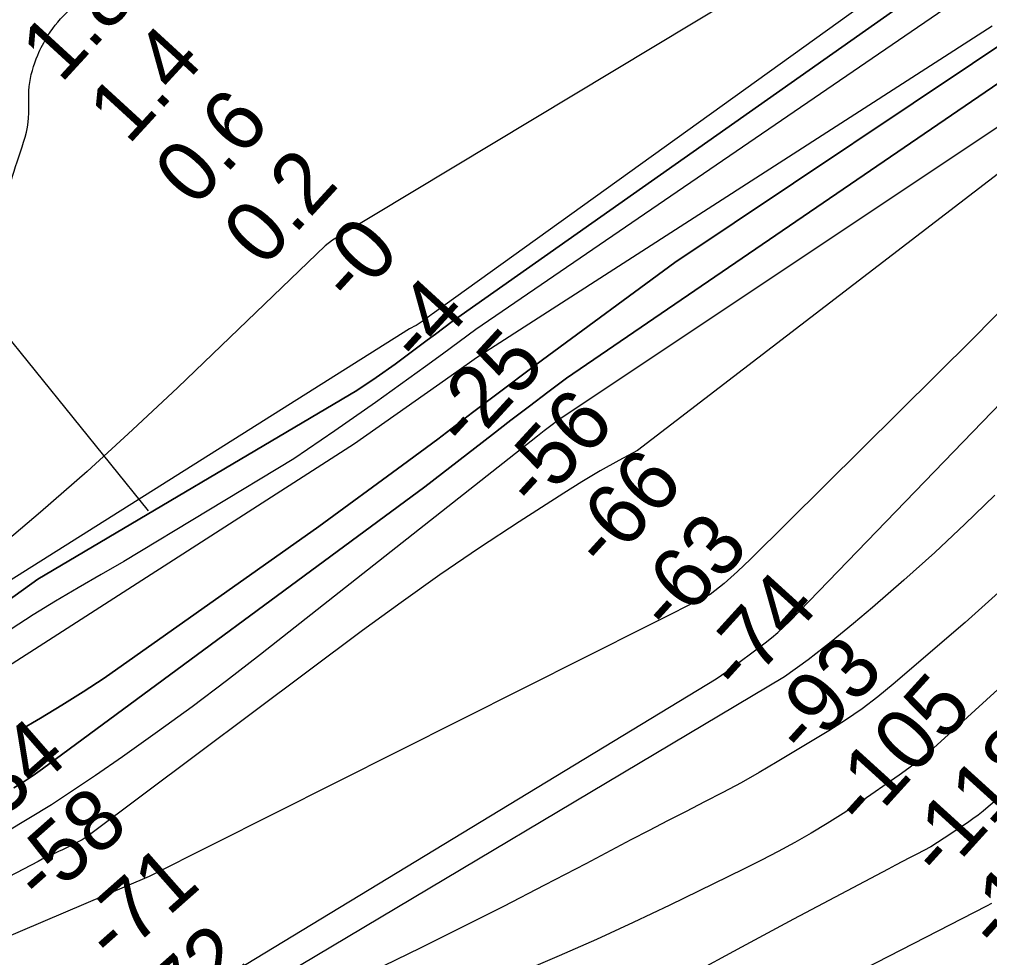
# Model space of a CAD drawing. Extents: x 3855477 to 3893699, y 299188 to 325115.
# Drawn here: x 3872399 to 3873461, y 312474 to 313502 of the extents above; entities that cross this region are included whole.
import ezdxf

# ---------------------------------------------------------------- set-up
doc = ezdxf.new("R2010")
doc.units = 0
for name, color, linetype in [('V-RIVR-EDGE', 7, 'Continuous'), ('V-RIVR-RANG', 7, 'Continuous'), ('V-TOPO-DPTH', 7, 'Continuous'), ('V-TOPO-MAJR', 7, 'Continuous'), ('V-TOPO-MINR', 7, 'Continuous'), ('V-TOPO-WATR', 7, 'Continuous')]:
    doc.layers.add(name, color=color, linetype=linetype)

msp = doc.modelspace()

# ---------------------------------------------------------------- linework, layer by layer
at = {"layer": 'V-RIVR-EDGE'}
for points in [[(3870972.1, 312666.3), (3870993.8, 312672.1), (3871022.5, 312690), (3871060.4, 312706.6), (3871102.3, 312719.3), (3871147, 312724.7), (3871191.2, 312718.7), (3871232.6, 312709.4), (3871259.3, 312700.6), (3871295.9, 312688.9), (3871335.8, 312680.4), (3871370, 312678.4), (3871443.4, 312681.4), (3871511.9, 312689.2), (3871574.1, 312695.8), (3871592.9, 312698.9), (3871623.2, 312703.6), (3871656.7, 312711.5), (3871689.8, 312725.4), (3871735.7, 312752.4), (3871757.6, 312771.5), (3871778, 312783), (3871812.7, 312794.4), (3871835.4, 312804.7), (3871868.2, 312821.8), (3871906.9, 312843.6), (3871977.9, 312885.7), (3872043, 312925), (3872065.3, 312942.1), (3872139.2, 312992.9), (3872194.3, 313036.2), (3872219.5, 313060.5), (3872287, 313132.8), (3872320.2, 313174.2), (3872350.6, 313224.3), (3872369.8, 313262.5), (3872396.3, 313345.8), (3872408.4, 313389.2), (3872409.7, 313428.2), (3872418.9, 313462.5), (3872430.1, 313484), (3872453.7, 313511.8), (3872520.4, 313558.7), (3872545.5, 313579.7), (3872572.7, 313590), (3872600.6, 313599.5), (3872632.1, 313615.4), (3872649.3, 313622.1), (3872670.8, 313631.2), (3872686.8, 313633.2), (3872707.5, 313632.3), (3872752.9, 313645.4), (3872779.7, 313650.1), (3872801.2, 313649.6), (3872820.7, 313647.6), (3872846.2, 313648.7), (3872863.4, 313655.1), (3872888.1, 313659.8), (3872904, 313660.5)], [(3863207.1, 312832.2), (3863229.9, 312820.5), (3863243.5, 312811.8), (3863252.2, 312800.6), (3863256, 312790.4), (3863258, 312782.1), (3863257.5, 312769.5), (3863258.4, 312767), (3863259.9, 312761.2), (3863272.5, 312752), (3863294.8, 312738.3), (3863304.9, 312730.5), (3863319.5, 312720.3), (3863340.8, 312706.1), (3863352, 312701.7), (3863367, 312691), (3863378.2, 312682.7), (3863401.9, 312671), (3863427.1, 312656.4), (3863482.4, 312619.3), (3863528.5, 312589.1), (3863577.5, 312559.9), (3863604.1, 312542.3), (3863636.6, 312517.5), (3863649.7, 312508.2), (3863660.4, 312503.8), (3863682.7, 312489.7), (3863711.3, 312471.6), (3863738.9, 312455.5), (3863758.3, 312443.8), (3863780.1, 312431.2), (3863800.5, 312415.1), (3863817, 312406.8), (3863839.8, 312392.2), (3863862.1, 312377.5), (3863889.7, 312359), (3863936.7, 312330.2), (3863968.7, 312306.9), (3863983.8, 312297.1), (3864001.7, 312287.3), (3864027.4, 312273.7), (3864050.2, 312262.5), (3864086.1, 312242.9), (3864114.2, 312230.7), (3864161.8, 312206.8), (3864218.5, 312183.4), (3864252, 312168.7), (3864285.9, 312149.2), (3864306.8, 312137.5), (3864333.5, 312126.3), (3864359.7, 312113.6), (3864405.3, 312090.6), (3864433.4, 312079.9), (3864480.5, 312059.9), (3864519.8, 312042.8), (3864559.5, 312026.6), (3864597.4, 312010), (3864673.5, 311974.9), (3864716.2, 311957.3), (3864748.2, 311942.6), (3864782.2, 311928.5), (3864814.7, 311917.2), (3864837.5, 311908.4), (3864857.4, 311899.1), (3864871, 311891.8), (3864889.4, 311885.5), (3864901.6, 311881.1), (3864917.6, 311873.7), (3864943.3, 311864), (3864968, 311853.2), (3864991.3, 311844.4), (3865007.8, 311838.6), (3865027.2, 311829.8), (3865055.8, 311817.6), (3865074.3, 311810.2), (3865099.5, 311798), (3865169.3, 311767.3), (3865206.7, 311751.1), (3865252.8, 311727.2), (3865287.7, 311710.6), (3865320.2, 311696.5), (3865350.8, 311682.8), (3865409.5, 311654), (3865441.5, 311635.9), (3865468.1, 311618.4), (3865502.5, 311593.5), (3865519, 311581.9), (3865540.8, 311565.8), (3865562.2, 311550.7), (3865593.2, 311530.7), (3865614.5, 311512.7), (3865636.3, 311497.1), (3865660.6, 311479.5), (3865674.1, 311466.9), (3865694.5, 311450.8), (3865723.6, 311431.3), (3865765.8, 311405.4), (3865794.9, 311386.9), (3865822.5, 311368.4), (3865843.8, 311357.2), (3865860.8, 311347.4), (3865894.8, 311332.3), (3865922.9, 311321), (3865957.4, 311306.9), (3865987, 311294.2), (3866029.2, 311278), (3866067, 311265.3), (3866101.5, 311251.6), (3866129.6, 311241.9), (3866147.6, 311237.9), (3866169.4, 311232), (3866197.5, 311224.2), (3866231, 311213), (3866265.5, 311203.2), (3866285.9, 311197.3), (3866332, 311184.1), (3866359.1, 311172.8), (3866381, 311168.4), (3866393.6, 311165.9), (3866400.9, 311160.6), (3866406.7, 311158.6), (3866430.5, 311150.3), (3866466.4, 311139), (3866495.5, 311132.2), (3866529, 311121.9), (3866564.4, 311113.1), (3866587.2, 311105.7), (3866615.8, 311098.8), (3866658.1, 311087.1), (3866694.5, 311075.3), (3866714.4, 311068.5), (3866741.5, 311059.2), (3866767.3, 311055.7), (3866784.7, 311052.3), (3866816.3, 311042), (3866834.7, 311036.1), (3866869.2, 311024.4), (3866903.1, 311013.2), (3866908.5, 311009.3), (3866908.9, 311004.4), (3866908.9, 311002.5), (3866903.6, 311000.5), (3866900.2, 310996.6), (3866897.7, 310988.9), (3866897.7, 310988.4), (3866901.6, 310984.5), (3866906.9, 310981.1), (3866918.6, 310978.1), (3866929.8, 310976.2), (3866933.6, 310977.1), (3866939.5, 310985.4), (3866939, 310987.8), (3866937.6, 310989.8), (3866932.7, 310990.7), (3866924, 310991.7), (3866922.5, 310993.7), (3866920.6, 310999), (3866921.1, 311001.9), (3866924, 311002.9), (3866927.4, 311002.9), (3866930.8, 311002.9), (3866947.3, 310999.9), (3866980.3, 310990.6), (3867010.4, 310980.3), (3867026.4, 310974.5), (3867063.3, 310966.1), (3867093.4, 310953.4), (3867109.4, 310952.9), (3867128.8, 310946.1), (3867179.7, 310930.9), (3867221.5, 310918.2), (3867256.9, 310905.4), (3867293.3, 310893.2), (3867338.4, 310880), (3867370, 310870.7), (3867412.2, 310857.9), (3867470.9, 310839.3), (3867485.9, 310835.4), (3867499.1, 310836.9), (3867515.1, 310844.6), (3867537, 310860.6), (3867550.6, 310874.1), (3867558.4, 310888.7), (3867566.2, 310900.8), (3867575, 310909.5), (3867591, 310918.7), (3867596.9, 310919.2), (3867603.7, 310919.1), (3867628.4, 310912.3), (3867660.9, 310901), (3867685.2, 310890.8), (3867709.4, 310883.4), (3867736.1, 310878.5), (3867759.9, 310872.1), (3867775.9, 310868.2), (3867791.5, 310859.4), (3867808.4, 310849.2), (3867829.3, 310839.4), (3867856, 310830.1), (3867883.1, 310819.9), (3867902.1, 310812.5), (3867927.8, 310798.9), (3867944.7, 310788.6), (3867961.2, 310779.9), (3867986, 310770.6), (3867999.1, 310765.2), (3868011.2, 310759.8), (3868025.8, 310751.5), (3868036.4, 310744.7), (3868051, 310738.8), (3868071.4, 310731), (3868087.4, 310727.1), (3868111.6, 310724.6), (3868125.2, 310721.2), (3868147.1, 310712.4), (3868174.7, 310704.1), (3868197.5, 310695.7), (3868214.5, 310689.9), (3868239.3, 310677.2), (3868260.6, 310670.8), (3868284.4, 310666.4), (3868316.9, 310659.5), (3868344.1, 310653.6), (3868376.6, 310646.7), (3868410.1, 310641.3), (3868440.2, 310636.9), (3868468.8, 310632.4), (3868492.1, 310629.5), (3868518.4, 310623.1), (3868536.8, 310623), (3868547.5, 310623.5), (3868562.5, 310620.5), (3868581, 310615.2), (3868596.5, 310614.1), (3868609.1, 310608.8), (3868621.3, 310608.7), (3868632.9, 310606.8), (3868646, 310603.3), (3868659.6, 310598.9), (3868680.5, 310591.6), (3868698, 310586.7), (3868708.2, 310587.6), (3868719.3, 310587.6), (3868733.4, 310585.6), (3868758.2, 310579.8), (3868781.4, 310573.9), (3868804.7, 310569.9), (3868819.8, 310566), (3868824.2, 310566), (3868832.9, 310567.9), (3868838.7, 310567.9), (3868853.8, 310568.3), (3868866.9, 310566.4), (3868878.1, 310563.9), (3868891.7, 310564.4), (3868904.3, 310564.3), (3868919.8, 310562.8), (3868941.2, 310556.5), (3868965.4, 310550.6), (3869003.8, 310543.7), (3869038.3, 310539.7), (3869049.9, 310537.8), (3869068.4, 310532.4), (3869091.7, 310530.8), (3869110.6, 310529.3), (3869128.6, 310526.4), (3869142.1, 310518.6), (3869157.6, 310506.9), (3869177, 310489.8), (3869190.1, 310479.1), (3869202.2, 310469.9), (3869217.3, 310463), (3869243, 310454.7), (3869275, 310445.9), (3869293, 310441.5), (3869305.6, 310442.4), (3869320.7, 310438.5), (3869355.6, 310430.6), (3869392, 310421.3), (3869425, 310412.5), (3869458.5, 310398.8), (3869488.1, 310385.1), (3869524.9, 310367.1), (3869556, 310352), (3869578.3, 310338.8), (3869601.6, 310328.5), (3869624.4, 310322.2), (3869655.9, 310315.8), (3869691.4, 310308.9), (3869727.8, 310299.6), (3869752.5, 310295.1), (3869779.2, 310289.7), (3869816.1, 310283.3), (3869843.8, 310279.4), (3869864.6, 310274.5), (3869888.9, 310264.7), (3869906.4, 310256.9), (3869925.8, 310252.5), (3869942.3, 310244.6), (3869966, 310233.4), (3869989.3, 310228), (3870019.4, 310219.2), (3870039.3, 310217.2), (3870097.6, 310207.4), (3870123.3, 310204.9), (3870164.6, 310196.5), (3870192.7, 310192.1), (3870226.7, 310187.6), (3870265.1, 310185.1), (3870295.7, 310184), (3870321.9, 310184.9), (3870353.5, 310186.3), (3870391.3, 310183.8), (3870439.4, 310181.3), (3870483.6, 310179.7), (3870533.1, 310177.1), (3870576.3, 310177.5), (3870606, 310177.9), (3870635.1, 310178.3), (3870679.8, 310176.3), (3870709.4, 310177.7), (3870754.6, 310180), (3870836.7, 310190), (3870888.2, 310191.3), (3870912.4, 310192.7), (3870946.4, 310195.1), (3870977.5, 310199.4), (3871022.2, 310209.4), (3871049.9, 310218.6), (3871070.8, 310224.9), (3871091.7, 310224.8), (3871110.7, 310223.8), (3871127.6, 310219.9), (3871149.5, 310210.1), (3871180, 310195.9), (3871198.5, 310187.6), (3871229.5, 310178.8), (3871247, 310177.3), (3871265.9, 310176.3), (3871287.8, 310173.3), (3871310.6, 310170.8), (3871328.6, 310167.4), (3871341.2, 310165.9), (3871353.8, 310165.4), (3871367.9, 310169.3), (3871397.5, 310176), (3871415, 310178.4), (3871443.7, 310181.7), (3871467, 310183.6), (3871496.6, 310185.9), (3871534, 310188.8), (3871547.6, 310190.7), (3871571.9, 310194.5), (3871607.9, 310199.7), (3871648.2, 310206.4), (3871686.1, 310215.1), (3871735.2, 310226.1), (3871771.6, 310234.8), (3871791.1, 310234.7), (3871801.3, 310238.6), (3871824.1, 310243.4), (3871860.5, 310252), (3871894.5, 310256.3), (3871929, 310257.7), (3871967.4, 310258.6), (3872001.4, 310258), (3872037.8, 310257), (3872067.4, 310255.4), (3872101.9, 310257.8), (3872150, 310258.6), (3872177.2, 310260.5), (3872227.2, 310270.6), (3872274.4, 310278.2), (3872295.7, 310280.1), (3872312.2, 310280.1), (3872321.5, 310280), (3872332.6, 310280.5), (3872352.1, 310286.3), (3872373, 310287.2), (3872406, 310287.6), (3872422, 310288.5), (3872452.6, 310292.3), (3872488.1, 310300), (3872537.2, 310311.6), (3872583.8, 310317.8), (3872632.9, 310322.5), (3872668.8, 310329.2), (3872731, 310339.7), (3872796.1, 310351.2), (3872849.1, 310364.2), (3872896.2, 310376.7), (3872941.9, 310393.6), (3872970.6, 310407.6), (3873015.3, 310426.4), (3873066.4, 310453), (3873096, 310468.5), (3873134, 310485.4), (3873164.6, 310501.8), (3873227.8, 310533.7), (3873273, 310558.4), (3873325.6, 310585.9), (3873391.7, 310620.7), (3873435.5, 310646.9), (3873471, 310665.2), (3873502.1, 310685.1), (3873530.8, 310699.6), (3873577.9, 310719.4), (3873620.7, 310740.6), (3873650.9, 310754.6), (3873683.4, 310774.5), (3873708.3, 310795.3), (3873753, 310827.2), (3873787.6, 310858.2), (3873822.1, 310892.6), (3873850.4, 310914.4), (3873872.2, 310928.4), (3873893.7, 310947.3), (3873917, 310966.2), (3873944.3, 310988.9), (3873975.4, 311014.6), (3874011.4, 311043.2), (3874039.2, 311069.3), (3874068.9, 311102.8), (3874103, 311145.4), (3874137.6, 311188.1), (3874145.8, 311194.8), (3874157.5, 311200.2), (3874165.3, 311200.6), (3874172.6, 311200.1), (3874181.3, 311186.5), (3874183.2, 311173.9)]]:
    msp.add_spline(points, degree=3, dxfattribs=at)
at = {"layer": 'V-RIVR-RANG'}
msp.add_line((3872099.9, 313508), (3872539.8, 312963.5), dxfattribs=at)
at = {"layer": 'V-TOPO-DPTH'}
for points in [[(3873269, 313577.8), (3872741.4, 313260), (3872733.3, 313253.8), (3872572.1, 313098.7), (3872522.8, 313052.3), (3872472.9, 313006.7), (3872422, 312962.2), (3872370.4, 312918.5), (3872268.6, 312834.1), (3872267.4, 312833.1), (3872265, 312831.2), (3872263.7, 312830.3), (3872259.3, 312827.2), (3872256.2, 312825.1), (3872253, 312823.1), (3872249.7, 312821.3), (3871834.9, 312588.8), (3871788.8, 312574.4), (3871135.2, 312612.1)], [(3871134.7, 312593), (3871833, 312524.8), (3871833.9, 312524.5), (3871838.1, 312524.6), (3871840, 312525.3), (3872015.8, 312621.7), (3872063.8, 312648.9), (3872111.2, 312677.1), (3872157.8, 312706.7), (3872203.8, 312737.2), (3872256.6, 312773.3), (3872275.7, 312786.5), (3872294.7, 312799.8), (3872313.7, 312813.2), (3872332.6, 312826.6), (3872419, 312888.6), (3872768.2, 313095.2), (3872789.4, 313109.5), (3872810.2, 313124.3), (3872845.2, 313150.3), (3872854.3, 313157.1), (3872863.3, 313163.9), (3872872.3, 313170.8), (3873380.4, 313528.8)], [(3871134.7, 312593), (3871833, 312524.8), (3871833.9, 312524.5), (3871838.1, 312524.6), (3871840, 312525.3), (3872015.8, 312621.7), (3872063.8, 312648.9), (3872111.2, 312677.1), (3872157.8, 312706.7), (3872203.8, 312737.2), (3872256.6, 312773.3), (3872275.7, 312786.5), (3872294.7, 312799.8), (3872313.7, 312813.2), (3872332.6, 312826.6), (3872419, 312888.6), (3872768.2, 313095.2), (3872789.4, 313109.5), (3872810.2, 313124.3), (3872845.2, 313150.3), (3872854.3, 313157.1), (3872863.3, 313163.9), (3872872.3, 313170.8), (3873380.4, 313528.8)], [(3873463.5, 313494.2), (3872899.2, 313131.2), (3872877.4, 313115.6), (3872855.4, 313100), (3872765.6, 313036.9), (3872334.3, 312759.9), (3872331.4, 312758.1), (3872328.4, 312756.2), (3872327, 312755.3), (3872324.1, 312753.4), (3872322.6, 312752.4), (3872307.1, 312741.8), (3872297.8, 312735.6), (3872288.6, 312729.3), (3872279.4, 312723), (3872270.2, 312716.8), (3871907.5, 312483.3), (3871891, 312479.5), (3871874.3, 312477.5), (3871135.7, 312566)], [(3873463.5, 313494.2), (3872899.2, 313131.2), (3872877.4, 313115.6), (3872855.4, 313100), (3872765.6, 313036.9), (3872334.3, 312759.9), (3872331.4, 312758.1), (3872328.4, 312756.2), (3872327, 312755.3), (3872324.1, 312753.4), (3872322.6, 312752.4), (3872307.1, 312741.8), (3872297.8, 312735.6), (3872288.6, 312729.3), (3872279.4, 312723), (3872270.2, 312716.8), (3871907.5, 312483.3), (3871891, 312479.5), (3871874.3, 312477.5), (3871135.7, 312566)], [(3872392.6, 312660.1), (3872400.7, 312665.1), (3872408.6, 312670.3), (3872416.5, 312675.6), (3872424.2, 312681.1), (3872842.7, 312989.8), (3872916.7, 313047.3), (3872936.8, 313062.9), (3872957, 313078.3), (3872977.3, 313093.6), (3872997.7, 313108.8), (3873559.4, 313492.6)], [(3873559.4, 313492.6), (3872997.7, 313108.8), (3872977.3, 313093.6), (3872957, 313078.3), (3872936.8, 313062.9), (3872916.7, 313047.3), (3872842.7, 312989.8), (3872424.2, 312681.1), (3872416.5, 312675.6), (3872408.6, 312670.3), (3872400.7, 312665.1), (3872392.6, 312660.1)], [(3872398.2, 312722.8), (3872421.9, 312736.6), (3872445.4, 312750.8), (3872468.7, 312765.3), (3872491.6, 312780.3), (3872726.5, 312946.4), (3872818.2, 313013.6), (3872837.5, 313027.8), (3872856.7, 313042.1), (3872875.9, 313056.6), (3872894.9, 313071.1), (3872914, 313085.7), (3872933.1, 313100.2), (3872952.2, 313114.5), (3872971.5, 313128.8), (3873116.1, 313235.3), (3873506.7, 313496.8)], [(3873506.7, 313496.8), (3873116.1, 313235.3), (3872971.5, 313128.8), (3872952.2, 313114.5), (3872933.1, 313100.2), (3872914, 313085.7), (3872894.9, 313071.1), (3872875.9, 313056.6), (3872856.7, 313042.1), (3872837.5, 313027.8), (3872818.2, 313013.6), (3872726.5, 312946.4), (3872491.6, 312780.3), (3872468.7, 312765.3), (3872445.4, 312750.8), (3872421.9, 312736.6), (3872398.2, 312722.8)]]:
    msp.add_lwpolyline(points, dxfattribs=at)
at = {"layer": 'V-TOPO-MAJR'}
for points in [[(3873600.2, 313470.9), (3872988.1, 313062.5), (3872980.6, 313056.8), (3872973.1, 313051.1), (3872965.7, 313045.3), (3872662.7, 312806.2), (3872625.6, 312777.4), (3872588.1, 312749.1), (3872550.1, 312721.5), (3872511.8, 312694.3), (3872482.2, 312673.8), (3872458.2, 312657.6), (3872433.9, 312641.8), (3872409.2, 312626.6), (3872384.3, 312611.9)], [(3873488.7, 312890.4), (3873433.8, 312841.4), (3873355.1, 312773.7), (3873338.3, 312759.9), (3873321, 312746.7), (3873303.1, 312734.4), (3873284.7, 312722.7), (3873228.1, 312688.6), (3873208.5, 312677.1), (3873188.8, 312665.9), (3873168.8, 312655.2), (3873148.7, 312644.8), (3873128.5, 312634.5), (3873108.3, 312624.2), (3873088.2, 312613.7), (3873068.1, 312603.2), (3873018.6, 312577), (3872973.7, 312553.6), (3872928.7, 312530.4), (3872883.4, 312507.6), (3872838, 312485.2), (3872714.6, 312424.9)]]:
    msp.add_lwpolyline(points, dxfattribs=at)
at = {"layer": 'V-TOPO-MINR'}
for points in [[(3873422, 313589.7), (3872850.4, 313179), (3872849.5, 313178.2), (3872847.5, 313176.7), (3872846.5, 313175.9), (3872841.9, 313172.4), (3872839.7, 313170.8), (3872837.5, 313169.3), (3872835.2, 313167.9), (3872832.9, 313166.6), (3872830.5, 313165.3), (3872828.1, 313164.1), (3872825.7, 313162.8), (3872298.8, 312830.7), (3872289.3, 312823.7), (3872279.7, 312816.8), (3872270.1, 312810), (3872260.5, 312803.1), (3871843.5, 312572.9), (3871821, 312564.7), (3871801.4, 312560.1), (3871768.7, 312562.3), (3871129.5, 312602.2)], [(3873446.4, 313537.2), (3872898.4, 313162.2), (3872880.1, 313148.6), (3872861.8, 313135.1), (3872843.4, 313121.7), (3872788.7, 313082.2), (3872744.2, 313051), (3872699.2, 313020.6), (3872513.1, 312908.2), (3872488.2, 312893.8), (3872463.3, 312879.4), (3872438.5, 312864.8), (3872414, 312849.7), (3872389.9, 312834.1)], [(3873380.4, 313528.8), (3872872.3, 313170.8), (3872863.3, 313163.9), (3872854.3, 313157.1), (3872845.2, 313150.3), (3872810.2, 313124.3), (3872789.4, 313109.5), (3872768.2, 313095.2), (3872419, 312888.6), (3872332.6, 312826.6), (3872313.7, 312813.2), (3872294.7, 312799.8), (3872275.7, 312786.5), (3872256.6, 312773.3), (3872203.8, 312737.2), (3872157.8, 312706.7), (3872111.2, 312677.1), (3872063.8, 312648.9), (3872015.8, 312621.7), (3871840, 312525.3), (3871838.1, 312524.6), (3871833.9, 312524.5), (3871833, 312524.8), (3871134.7, 312593)], [(3873463.5, 313494.2), (3872899.2, 313131.2), (3872877.4, 313115.6), (3872855.4, 313100), (3872765.6, 313036.9), (3872334.3, 312759.9), (3872331.4, 312758.1), (3872328.4, 312756.2), (3872327, 312755.3), (3872324.1, 312753.4), (3872322.6, 312752.4), (3872307.1, 312741.8), (3872297.8, 312735.6), (3872288.6, 312729.3), (3872279.4, 312723), (3872270.2, 312716.8), (3871907.5, 312483.3), (3871891, 312479.5), (3871874.3, 312477.5), (3871135.7, 312566)], [(3873559.4, 313492.6), (3872997.7, 313108.8), (3872977.3, 313093.6), (3872957, 313078.3), (3872936.8, 313062.9), (3872916.7, 313047.3), (3872842.7, 312989.8), (3872424.2, 312681.1), (3872416.5, 312675.6), (3872408.6, 312670.3), (3872400.7, 312665.1), (3872392.6, 312660.1)], [(3873506.7, 313496.8), (3873116.1, 313235.3), (3872971.5, 313128.8), (3872952.2, 313114.5), (3872933.1, 313100.2), (3872914, 313085.7), (3872894.9, 313071.1), (3872875.9, 313056.6), (3872856.7, 313042.1), (3872837.5, 313027.8), (3872818.2, 313013.6), (3872726.5, 312946.4), (3872491.6, 312780.3), (3872468.7, 312765.3), (3872445.4, 312750.8), (3872421.9, 312736.6), (3872398.2, 312722.8)], [(3873591.3, 313425.6), (3873075.3, 313029.7), (3873054.7, 313018.7), (3873034.4, 313007.3), (3873014.4, 312995.4), (3872994.6, 312983), (3872945.9, 312951.6), (3872902.3, 312922.9), (3872859.1, 312893.5), (3872816.5, 312863.2), (3872774.3, 312832.4), (3872474, 312607.9), (3872470.7, 312605.6), (3872467.4, 312603.5), (3872464, 312601.5), (3872460.5, 312599.6), (3872454.9, 312596.8), (3872450.5, 312594.6), (3872446.1, 312592.4), (3872441.6, 312590.4), (3872437.1, 312588.3), (3872432.6, 312586.3), (3872428.2, 312584.2), (3872423.7, 312582), (3872419.3, 312579.8), (3872275.4, 312504.6)], [(3873483.6, 313193.9), (3873443.1, 313152.6), (3873199.1, 312910.6), (3873184.8, 312897.1), (3873170.2, 312884.1), (3873154.9, 312871.8), (3872540.8, 312563.3), (3872144.2, 312394.2), (3872117.9, 312380.8), (3872091.6, 312367.6), (3872065.1, 312354.8), (3872038.5, 312342.2), (3872036.2, 312341.2), (3872010.4, 312329.9), (3871984.3, 312319.5), (3871363.1, 312423.9), (3871250.3, 312434.2)], [(3871301.6, 312388.9), (3871326.7, 312389.5), (3871330, 312389.3), (3871333.3, 312389), (3871336.6, 312388.2), (3872009.1, 312282.3), (3872009.5, 312282.4), (3872010.7, 312282.8), (3872013.2, 312284), (3872014.1, 312284.4), (3872599.4, 312437.1), (3872608.6, 312442.9), (3872617.7, 312448.8), (3872626.7, 312454.9), (3873161.5, 312779.5), (3873173, 312787.6), (3873214.9, 312819), (3873222, 312824.6), (3873228.9, 312830.4), (3873235.5, 312836.5), (3873241.9, 312842.8), (3873515.9, 313126.5)], [(3873466.2, 312980.8), (3873433.7, 312949.1), (3873400.6, 312917.9), (3873366.8, 312887.6), (3873332.5, 312857.8), (3873311.8, 312840.2), (3873287.1, 312820.1), (3873262, 312800.5), (3873236.2, 312781.9), (3872652.3, 312433.5), (3872629.5, 312419.2), (3872606.5, 312405.4), (3872066.9, 312266.2), (3872049.5, 312258.8), (3871291.1, 312356.3)], [(3873598.6, 312885.5), (3873403.2, 312707.2), (3873393.2, 312698.4), (3873382.9, 312689.9), (3873372.3, 312681.8), (3873361.5, 312674), (3873317.4, 312643.6), (3873300.3, 312632.1), (3873283, 312621.1), (3873265.3, 312610.6), (3873247.4, 312600.4), (3873229.2, 312590.7), (3873211, 312581.2), (3873192.6, 312571.8), (3873174.1, 312562.7), (3873110.7, 312531.8), (3873070.6, 312512.7), (3873030.3, 312494.1), (3872989.7, 312476.2), (3872948.8, 312458.8)], [(3873635.6, 312787.4), (3873459.2, 312639.3), (3873453.6, 312634.8), (3873448, 312630.4), (3873442.2, 312626.2), (3873436.3, 312622.1), (3873411.1, 312605.1), (3873403.8, 312600.4), (3873396.3, 312595.8), (3873388.7, 312591.6), (3873380.9, 312587.5), (3873373.1, 312583.5), (3873365.3, 312579.5), (3873357.5, 312575.5), (3873349.7, 312571.4), (3873245.9, 312516.3), (3873189.2, 312485.9), (3873132.7, 312455.2)], [(3873462.8, 312533.7), (3873457.2, 312530.8), (3873296.7, 312448.1)]]:
    msp.add_lwpolyline(points, dxfattribs=at)
at = {"layer": 'V-TOPO-WATR'}
msp.add_lwpolyline([(3873269, 313577.8), (3872741.4, 313260), (3872733.3, 313253.8), (3872572.1, 313098.7), (3872522.8, 313052.3), (3872472.9, 313006.7), (3872422, 312962.2), (3872370.4, 312918.5), (3872268.6, 312834.1), (3872267.4, 312833.1), (3872265, 312831.2), (3872263.7, 312830.3), (3872259.3, 312827.2), (3872256.2, 312825.1), (3872253, 312823.1), (3872249.7, 312821.3), (3871834.9, 312588.8), (3871788.8, 312574.4), (3871135.2, 312612.1)], dxfattribs=at)

# ---------------------------------------------------------------- texts
at = {"layer": 'V-RIVR-RANG'}
for s, rotation, p in [('1.8', 47.4783, (3872444.3, 313430.5)), ('1.4', 47.4783, (3872518.1, 313363.1)), ('0.6', 47.4783, (3872590.8, 313294.3)), ('0.2', 47.4783, (3872665.9, 313228.3)), ('-0', 47.4783, (3872763.6, 313186.9)), ('-4', 47.4783, (3872838.2, 313120.3)), ('-25', 47.4783, (3872889.1, 313027.8)), ('-56', 47.4783, (3872964.7, 312962.3)), ('-66', 47.7569, (3873040.4, 312896.3)), ('-63', 47.7569, (3873112.1, 312826.6)), ('-74', 47.7569, (3873187.9, 312761.3)), ('-93', 47.7569, (3873259.9, 312691.8)), ('-105', 47.7569, (3873323.8, 312613.4)), ('-34', 41.1883, (3872356.8, 312605.2)), ('-118', 47.7569, (3873408.3, 312557.7)), ('-58', 41.4736, (3872423.8, 312530.4)), ('-129', 47.7569, (3873471.3, 312478.4)), ('-71', 41.4736, (3872501.9, 312466)), ('-72', 41.4736, (3872555.5, 312379.9))]:
    msp.add_text(s, height=67, rotation=rotation, dxfattribs=at).set_placement(p)

doc.saveas('drawing.dxf')
